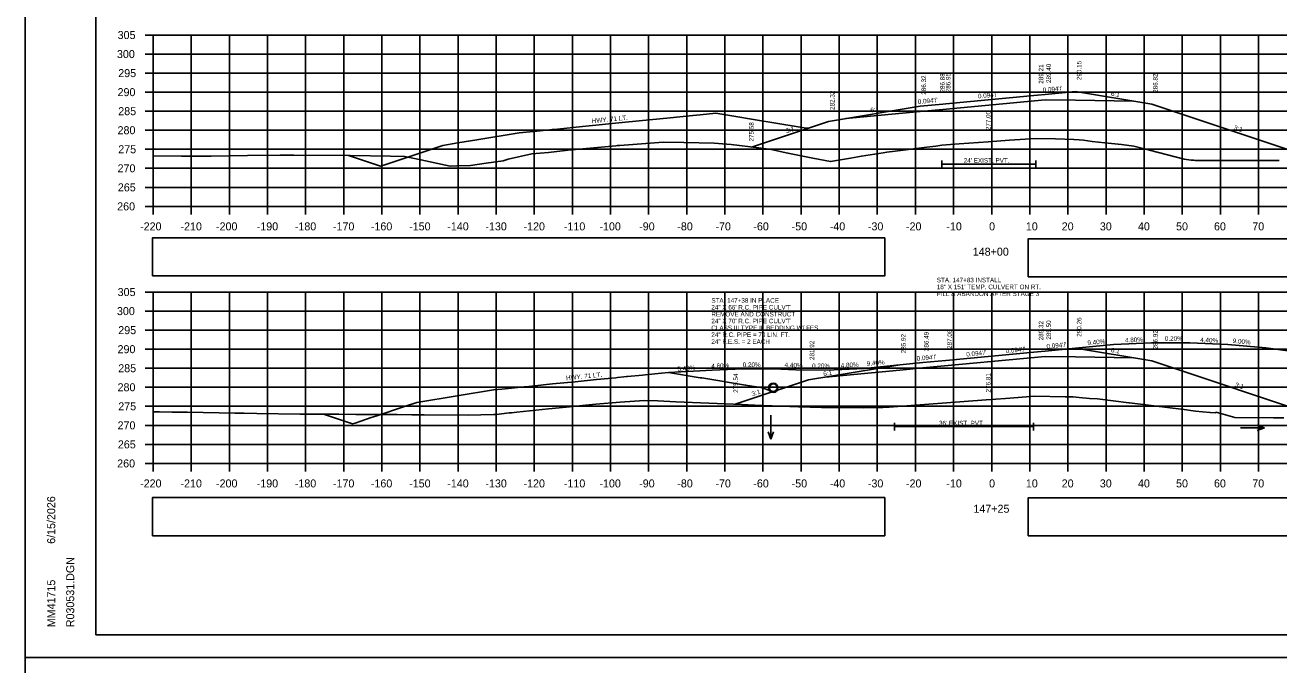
# Model space of a CAD drawing. Extents: x 285 to 4233, y -659 to 3710.
# Drawn here: x 2389.1 to 2718.1, y 3174.3 to 3342.3 of the extents above; entities that cross this region are included whole.
import ezdxf

# ---------------------------------------------------------------- set-up
doc = ezdxf.new("R2010")
doc.units = 0
for name, color, linetype in [('R_Alt Surface', 7, 'Continuous'), ('R_Axis', 7, 'Continuous'), ('R_Axis Annot', 7, 'Continuous'), ('R_Border', 7, 'Continuous'), ('R_Drive', 7, 'Continuous'), ('R_Exist Surface', 7, 'Continuous'), ('R_Fin Surface', 7, 'Continuous'), ('R_Grid', 7, 'Continuous'), ('R_No Plot', 7, 'Continuous'), ('R_Water', 7, 'Continuous'), ('R_Water Annot', 7, 'Continuous'), ('R_Xsect Elev', 7, 'Continuous'), ('R_Xsect Slope', 7, 'Continuous')]:
    doc.layers.add(name, color=color, linetype=linetype)

msp = doc.modelspace()

# ---------------------------------------------------------------- linework, layer by layer
at = {"layer": 'R_Alt Surface'}
for points in [[(2604.43, 3317.78), (2623.93, 3319.61), (2629.93, 3320.18), (2629.93, 3320.18), (2656.7, 3322.7), (2664.7, 3322.57), (2679.95, 3322.32)], [(2629.61, 3306.77), (2629.61, 3304.77)], [(2654.25, 3306.77), (2654.25, 3304.77)], [(2629.61, 3305.77), (2654.25, 3305.77)], [(2599.1, 3249.89), (2618.6, 3251.72), (2624.6, 3252.28), (2624.6, 3252.28), (2656.7, 3255.3), (2664.7, 3255.17), (2679.95, 3254.93)], [(2617.17, 3237.89), (2617.17, 3235.89)], [(2653.7, 3237.89), (2653.7, 3235.89)], [(2617.17, 3236.89), (2653.7, 3236.89)]]:
    msp.add_lwpolyline(points, dxfattribs=at)
at = {"layer": 'R_Axis'}
for p, q in [((2420.6, 3339.71), (2422.7, 3339.71)), ((2422.7, 3294.71), (2422.7, 3339.71)), ((2420.6, 3334.71), (2422.7, 3334.71)), ((2420.6, 3329.71), (2422.7, 3329.71)), ((2420.6, 3324.71), (2422.7, 3324.71)), ((2420.6, 3319.71), (2422.7, 3319.71)), ((2420.6, 3314.71), (2422.7, 3314.71)), ((2420.6, 3309.71), (2422.7, 3309.71)), ((2420.6, 3304.71), (2422.7, 3304.71)), ((2420.6, 3299.71), (2422.7, 3299.71)), ((2420.6, 3294.71), (2422.7, 3294.71)), ((2422.7, 3294.71), (2862.7, 3294.71)), ((2422.7, 3292.61), (2422.7, 3294.71)), ((2432.7, 3292.61), (2432.7, 3294.71)), ((2442.7, 3292.61), (2442.7, 3294.71)), ((2452.7, 3292.61), (2452.7, 3294.71)), ((2462.7, 3292.61), (2462.7, 3294.71)), ((2472.7, 3292.61), (2472.7, 3294.71)), ((2482.7, 3292.61), (2482.7, 3294.71)), ((2492.7, 3292.61), (2492.7, 3294.71)), ((2502.7, 3292.61), (2502.7, 3294.71)), ((2512.7, 3292.61), (2512.7, 3294.71)), ((2522.7, 3292.61), (2522.7, 3294.71)), ((2532.7, 3292.61), (2532.7, 3294.71)), ((2542.7, 3292.61), (2542.7, 3294.71)), ((2552.7, 3292.61), (2552.7, 3294.71)), ((2562.7, 3292.61), (2562.7, 3294.71)), ((2572.7, 3292.61), (2572.7, 3294.71)), ((2582.7, 3292.61), (2582.7, 3294.71)), ((2592.7, 3292.61), (2592.7, 3294.71)), ((2602.7, 3292.61), (2602.7, 3294.71)), ((2612.7, 3292.61), (2612.7, 3294.71)), ((2622.7, 3292.61), (2622.7, 3294.71)), ((2632.7, 3292.61), (2632.7, 3294.71)), ((2642.7, 3292.61), (2642.7, 3294.71)), ((2652.7, 3292.61), (2652.7, 3294.71)), ((2662.7, 3292.61), (2662.7, 3294.71)), ((2672.7, 3292.61), (2672.7, 3294.71)), ((2682.7, 3292.61), (2682.7, 3294.71)), ((2692.7, 3292.61), (2692.7, 3294.71)), ((2702.7, 3292.61), (2702.7, 3294.71)), ((2712.7, 3292.61), (2712.7, 3294.71)), ((2420.6, 3272.21), (2422.7, 3272.21)), ((2422.7, 3227.21), (2422.7, 3272.21)), ((2420.6, 3267.21), (2422.7, 3267.21)), ((2420.6, 3262.21), (2422.7, 3262.21)), ((2420.6, 3257.21), (2422.7, 3257.21)), ((2420.6, 3252.21), (2422.7, 3252.21)), ((2420.6, 3247.21), (2422.7, 3247.21)), ((2420.6, 3242.21), (2422.7, 3242.21)), ((2420.6, 3237.21), (2422.7, 3237.21)), ((2420.6, 3232.21), (2422.7, 3232.21)), ((2420.6, 3227.21), (2422.7, 3227.21)), ((2422.7, 3227.21), (2862.7, 3227.21)), ((2422.7, 3225.11), (2422.7, 3227.21)), ((2432.7, 3225.11), (2432.7, 3227.21)), ((2442.7, 3225.11), (2442.7, 3227.21)), ((2452.7, 3225.11), (2452.7, 3227.21)), ((2462.7, 3225.11), (2462.7, 3227.21)), ((2472.7, 3225.11), (2472.7, 3227.21)), ((2482.7, 3225.11), (2482.7, 3227.21)), ((2492.7, 3225.11), (2492.7, 3227.21)), ((2502.7, 3225.11), (2502.7, 3227.21)), ((2512.7, 3225.11), (2512.7, 3227.21)), ((2522.7, 3225.11), (2522.7, 3227.21)), ((2532.7, 3225.11), (2532.7, 3227.21)), ((2542.7, 3225.11), (2542.7, 3227.21)), ((2552.7, 3225.11), (2552.7, 3227.21)), ((2562.7, 3225.11), (2562.7, 3227.21)), ((2572.7, 3225.11), (2572.7, 3227.21)), ((2582.7, 3225.11), (2582.7, 3227.21)), ((2592.7, 3225.11), (2592.7, 3227.21)), ((2602.7, 3225.11), (2602.7, 3227.21)), ((2612.7, 3225.11), (2612.7, 3227.21)), ((2622.7, 3225.11), (2622.7, 3227.21)), ((2632.7, 3225.11), (2632.7, 3227.21)), ((2642.7, 3225.11), (2642.7, 3227.21)), ((2652.7, 3225.11), (2652.7, 3227.21)), ((2662.7, 3225.11), (2662.7, 3227.21)), ((2672.7, 3225.11), (2672.7, 3227.21)), ((2682.7, 3225.11), (2682.7, 3227.21)), ((2692.7, 3225.11), (2692.7, 3227.21)), ((2702.7, 3225.11), (2702.7, 3227.21)), ((2712.7, 3225.11), (2712.7, 3227.21))]:
    msp.add_line(p, q, dxfattribs=at)
at = {"layer": 'R_Axis Annot'}
for points in [[(2422.49, 3276.44), (2614.64, 3276.44), (2614.64, 3286.45), (2422.49, 3286.45)], [(2652.31, 3276.21), (2863.52, 3276.21), (2863.52, 3286.22), (2652.31, 3286.22)], [(2422.49, 3208.21), (2614.64, 3208.21), (2614.64, 3218.22), (2422.49, 3218.22)], [(2652.31, 3208.18), (2863.52, 3208.18), (2863.52, 3218.19), (2652.31, 3218.19)]]:
    msp.add_lwpolyline(points, close=True, dxfattribs=at)
at = {"layer": 'R_Border'}
for p, q in [((2407.7, 3182.21), (2407.7, 3490.4)), ((2407.7, 3182.21), (2407.7, 3182.21)), ((2881.97, 3182.21), (2407.7, 3182.21))]:
    msp.add_line(p, q, dxfattribs=at)
at = {"layer": 'R_Drive'}
for p, q in [((2674.66, 3258.41), (2664.7, 3257.47)), ((2674.66, 3258.41), (2684.66, 3258.89)), ((2684.66, 3258.89), (2694.66, 3258.91)), ((2694.66, 3258.91), (2704.66, 3258.47)), ((2704.66, 3258.47), (2714.66, 3257.57)), ((2714.66, 3257.57), (2838.84, 3240.68)), ((2557.89, 3251.09), (2569.39, 3251.71)), ((2577.38, 3252.08), (2569.39, 3251.71)), ((2585.38, 3252.09), (2577.38, 3252.08)), ((2593.37, 3251.74), (2585.38, 3252.09)), ((2601.37, 3251.76), (2593.37, 3251.74)), ((2609.36, 3252.14), (2601.37, 3251.76)), ((2609.36, 3252.14), (2618.6, 3253.14))]:
    msp.add_line(p, q, dxfattribs=at)
at = {"layer": 'R_Exist Surface'}
for points in [[(2422.7, 3308.02), (2430.15, 3307.94), (2435.81, 3307.9), (2437.96, 3307.89), (2447.46, 3308.03), (2456.05, 3308.15), (2459.57, 3308.13), (2474.35, 3308.06), (2485.01, 3307.89), (2488.73, 3307.8), (2492.93, 3306.97), (2500.65, 3305.26), (2502.36, 3305.36), (2506, 3305.46), (2510.07, 3306.06), (2514.5, 3306.67), (2515.85, 3307.08), (2522.07, 3308.5), (2526.43, 3308.9), (2531.58, 3309.47), (2544.09, 3310.65), (2544.41, 3310.68), (2545.1, 3310.73), (2556.51, 3311.59), (2561.94, 3311.46), (2569.9, 3311.27), (2573.25, 3311.06), (2574.34, 3310.97), (2581.63, 3310.06), (2584.88, 3309.61), (2589.25, 3308.72), (2594.94, 3307.53), (2595.76, 3307.37), (2600.39, 3306.46), (2605.63, 3307.4), (2608.51, 3307.93), (2614.25, 3308.8), (2615.22, 3308.95), (2617.37, 3309.2), (2625.72, 3310.29), (2628.08, 3310.55), (2629.61, 3310.77), (2634.15, 3311.11), (2641.77, 3311.65), (2647.35, 3312.07), (2654.25, 3312.58), (2659.43, 3312.42), (2664.25, 3312.28), (2665.64, 3312.15), (2666.82, 3312.06), (2669.1, 3311.75), (2672.39, 3311.44), (2676.79, 3310.96), (2679.99, 3310.53), (2684.07, 3309.47), (2693.18, 3307.07), (2695.05, 3306.87), (2695.47, 3306.85), (2695.75, 3306.84), (2696.13, 3306.77), (2705.84, 3306.76), (2718.15, 3306.77)], [(2422.7, 3240.78), (2424.37, 3240.74), (2427.61, 3240.66), (2431.7, 3240.63), (2444.17, 3240.42), (2446.57, 3240.39), (2449.9, 3240.35), (2461.22, 3240.17), (2471.43, 3240.12), (2475.9, 3240.09), (2486.7, 3240.04), (2490.61, 3240.01), (2493.83, 3239.97), (2505.31, 3239.86), (2511.98, 3240.04), (2512.82, 3240.04), (2516.09, 3240.47), (2516.23, 3240.49), (2516.76, 3240.54), (2518.11, 3240.68), (2526.44, 3241.52), (2531.04, 3241.98), (2538.81, 3242.76), (2545.21, 3243.27), (2551.54, 3243.75), (2555.09, 3243.64), (2559.8, 3243.4), (2577.12, 3242.68), (2580.59, 3242.49), (2592.04, 3242.09), (2598.04, 3241.9), (2609.09, 3241.85), (2614.17, 3241.89), (2615.83, 3242.01), (2641.24, 3243.91), (2646.37, 3244.3), (2654.04, 3244.86), (2662.01, 3244.7), (2664.1, 3244.66), (2665.63, 3244.52), (2668.36, 3244.28), (2670.47, 3244.16), (2678.65, 3243.14), (2678.69, 3243.13), (2678.71, 3243.13), (2678.89, 3243.11), (2689.55, 3241.78), (2692.43, 3241.47), (2692.56, 3241.46), (2696.22, 3240.93), (2698.03, 3240.73), (2700.02, 3240.55), (2701.48, 3240.54), (2701.58, 3240.67), (2705.28, 3239.58), (2706.5, 3239.24), (2716.62, 3239.22), (2719.39, 3239.22)]]:
    msp.add_lwpolyline(points, dxfattribs=at)
at = {"layer": 'R_Fin Surface'}
for points in [[(2579.73, 3310.3), (2599.92, 3317.03), (2623.92, 3321.03), (2629.92, 3321.59), (2630.7, 3321.67), (2654.7, 3323.92), (2656.7, 3324.11), (2664.7, 3324.86), (2684.7, 3321.53), (2728.8, 3306.83)], [(2473.94, 3308.06), (2482.12, 3305.35), (2482.34, 3305.28), (2482.58, 3305.36), (2483.21, 3305.57), (2492.39, 3308.61), (2498.67, 3310.7), (2502.65, 3311.36), (2507.66, 3312.19), (2518.75, 3314.03), (2523.34, 3314.49), (2526.79, 3314.83), (2527.35, 3314.89), (2528.8, 3315.03), (2535.33, 3315.68), (2546.66, 3316.81), (2552.89, 3317.43), (2558.33, 3317.97), (2564.27, 3318.56), (2566.2, 3318.75), (2570.33, 3319.17), (2573.99, 3318.57), (2581.3, 3317.37), (2585.54, 3316.67), (2592.95, 3315.45), (2594.02, 3315.28), (2594.45, 3315.21)], [(2575.44, 3242.75), (2594.6, 3249.14), (2618.6, 3253.14), (2624.6, 3253.7), (2630.7, 3254.27), (2654.7, 3256.53), (2656.7, 3256.72), (2664.7, 3257.47), (2684.7, 3254.14), (2729.46, 3239.22)], [(2467.38, 3240.14), (2468.96, 3239.62), (2475.04, 3237.61), (2475.66, 3237.82), (2477.17, 3238.31), (2479.94, 3239.23), (2481.1, 3239.62), (2488.92, 3242.21), (2491.9, 3243.2), (2502.44, 3244.94), (2512.01, 3246.53), (2514.22, 3246.75), (2520.05, 3247.33), (2520.35, 3247.36), (2522.06, 3247.53), (2527.47, 3248.07), (2533.46, 3248.66), (2539, 3249.21), (2544.09, 3249.72), (2544.57, 3249.77), (2546.19, 3249.93), (2546.87, 3250), (2547.19, 3250.03), (2551.06, 3250.41), (2551.81, 3250.49), (2556.1, 3250.92), (2557.89, 3251.09), (2566.24, 3249.73), (2566.65, 3249.66), (2578.15, 3247.78), (2580.36, 3247.41), (2582.2, 3247.11), (2584.72, 3246.29), (2585.39, 3246.07)]]:
    msp.add_lwpolyline(points, dxfattribs=at)
at = {"layer": 'R_Grid'}
for p, q in [((2422.7, 3339.71), (2862.7, 3339.71)), ((2422.7, 3294.71), (2422.7, 3339.71)), ((2432.7, 3294.71), (2432.7, 3339.71)), ((2442.7, 3294.71), (2442.7, 3339.71)), ((2452.7, 3294.71), (2452.7, 3339.71)), ((2462.7, 3294.71), (2462.7, 3339.71)), ((2472.7, 3294.71), (2472.7, 3339.71)), ((2482.7, 3294.71), (2482.7, 3339.71)), ((2492.7, 3294.71), (2492.7, 3339.71)), ((2502.7, 3294.71), (2502.7, 3339.71)), ((2512.7, 3294.71), (2512.7, 3339.71)), ((2522.7, 3294.71), (2522.7, 3339.71)), ((2532.7, 3294.71), (2532.7, 3339.71)), ((2542.7, 3294.71), (2542.7, 3339.71)), ((2552.7, 3294.71), (2552.7, 3339.71)), ((2562.7, 3294.71), (2562.7, 3339.71)), ((2572.7, 3294.71), (2572.7, 3339.71)), ((2582.7, 3294.71), (2582.7, 3339.71)), ((2592.7, 3294.71), (2592.7, 3339.71)), ((2602.7, 3294.71), (2602.7, 3339.71)), ((2612.7, 3294.71), (2612.7, 3339.71)), ((2622.7, 3294.71), (2622.7, 3339.71)), ((2632.7, 3294.71), (2632.7, 3339.71)), ((2642.7, 3294.71), (2642.7, 3339.71)), ((2652.7, 3294.71), (2652.7, 3339.71)), ((2662.7, 3294.71), (2662.7, 3339.71)), ((2672.7, 3294.71), (2672.7, 3339.71)), ((2682.7, 3294.71), (2682.7, 3339.71)), ((2692.7, 3294.71), (2692.7, 3339.71)), ((2702.7, 3294.71), (2702.7, 3339.71)), ((2712.7, 3294.71), (2712.7, 3339.71)), ((2422.7, 3334.71), (2862.7, 3334.71)), ((2422.7, 3329.71), (2862.7, 3329.71)), ((2422.7, 3324.71), (2862.7, 3324.71)), ((2422.7, 3319.71), (2862.7, 3319.71)), ((2422.7, 3314.71), (2862.7, 3314.71)), ((2422.7, 3309.71), (2862.7, 3309.71)), ((2422.7, 3304.71), (2862.7, 3304.71)), ((2422.7, 3299.71), (2862.7, 3299.71)), ((2422.7, 3294.71), (2862.7, 3294.71)), ((2422.7, 3272.21), (2862.7, 3272.21)), ((2422.7, 3227.21), (2422.7, 3272.21)), ((2432.7, 3227.21), (2432.7, 3272.21)), ((2442.7, 3227.21), (2442.7, 3272.21)), ((2452.7, 3227.21), (2452.7, 3272.21)), ((2462.7, 3227.21), (2462.7, 3272.21)), ((2472.7, 3227.21), (2472.7, 3272.21)), ((2482.7, 3227.21), (2482.7, 3272.21)), ((2492.7, 3227.21), (2492.7, 3272.21)), ((2502.7, 3227.21), (2502.7, 3272.21)), ((2512.7, 3227.21), (2512.7, 3272.21)), ((2522.7, 3227.21), (2522.7, 3272.21)), ((2532.7, 3227.21), (2532.7, 3272.21)), ((2542.7, 3227.21), (2542.7, 3272.21)), ((2552.7, 3227.21), (2552.7, 3272.21)), ((2562.7, 3227.21), (2562.7, 3272.21)), ((2572.7, 3227.21), (2572.7, 3272.21)), ((2582.7, 3227.21), (2582.7, 3272.21)), ((2592.7, 3227.21), (2592.7, 3272.21)), ((2602.7, 3227.21), (2602.7, 3272.21)), ((2612.7, 3227.21), (2612.7, 3272.21)), ((2622.7, 3227.21), (2622.7, 3272.21)), ((2632.7, 3227.21), (2632.7, 3272.21)), ((2642.7, 3227.21), (2642.7, 3272.21)), ((2652.7, 3227.21), (2652.7, 3272.21)), ((2662.7, 3227.21), (2662.7, 3272.21)), ((2672.7, 3227.21), (2672.7, 3272.21)), ((2682.7, 3227.21), (2682.7, 3272.21)), ((2692.7, 3227.21), (2692.7, 3272.21)), ((2702.7, 3227.21), (2702.7, 3272.21)), ((2712.7, 3227.21), (2712.7, 3272.21)), ((2422.7, 3267.21), (2862.7, 3267.21)), ((2422.7, 3262.21), (2862.7, 3262.21)), ((2422.7, 3257.21), (2862.7, 3257.21)), ((2422.7, 3252.21), (2862.7, 3252.21)), ((2422.7, 3247.21), (2862.7, 3247.21)), ((2422.7, 3242.21), (2862.7, 3242.21)), ((2422.7, 3237.21), (2862.7, 3237.21)), ((2422.7, 3232.21), (2862.7, 3232.21)), ((2422.7, 3227.21), (2862.7, 3227.21))]:
    msp.add_line(p, q, dxfattribs=at)
at = {"layer": 'R_No Plot'}
for p, q in [((2389.1, 3176.25), (2889.1, 3176.25)), ((2389.1, 3176.24), (2722.43, 3176.24))]:
    msp.add_line(p, q, dxfattribs=at)
for points in [[(2389.09, 3496.25), (2889.1, 3496.25), (2889.1, 3176.24), (2389.09, 3176.24)], [(2758.58, 3490.4), (2788.01, 3490.4), (2788.01, 3475.58), (2812.18, 3475.58), (2846.98, 3475.58), (2847.16, 3433.35), (2881.97, 3433.35), (2881.97, 3182.21), (2407.7, 3182.21), (2407.7, 3490.4)], [(2389.09, 3176.24), (2722.43, 3176.24), (2722.43, 2962.9), (2389.09, 2962.9)]]:
    msp.add_lwpolyline(points, close=True, dxfattribs=at)
at = {"layer": 'R_Water'}
for radius in [1.21, 1]:
    msp.add_circle((2585.39, 3247.07), radius, dxfattribs=at)
at = {"layer": 'R_Water Annot'}
for p, q in [((2584.76, 3239.86), (2584.76, 3233.57)), ((2714.26, 3236.53), (2712.33, 3237.23)), ((2584.76, 3233.57), (2584.06, 3235.5)), ((2584.76, 3233.57), (2585.46, 3235.5)), ((2707.97, 3236.53), (2714.26, 3236.53)), ((2714.26, 3236.53), (2712.33, 3235.83))]:
    msp.add_line(p, q, dxfattribs=at)
at = {"layer": 'R_Xsect Elev'}
for p, q in [((2642.7, 3311.72), (2642.7, 3321.1)), ((2642.7, 3244.02), (2642.7, 3251.36))]:
    msp.add_line(p, q, dxfattribs=at)

# ---------------------------------------------------------------- texts
at = {"layer": 'R_Axis Annot'}
for s, p in [('305', (2413.38, 3338.66)), ('300', (2413.2, 3333.66)), ('295', (2413.54, 3328.66)), ('290', (2413.36, 3323.66)), ('285', (2413.54, 3318.66)), ('280', (2413.36, 3313.66)), ('275', (2413.54, 3308.66)), ('270', (2413.36, 3303.66)), ('265', (2413.44, 3298.66)), ('260', (2413.26, 3293.66)), ('-220', (2419.27, 3288.41)), ('-210', (2429.87, 3288.41)), ('-200', (2439.19, 3288.41)), ('-190', (2449.87, 3288.41)), ('-180', (2459.87, 3288.41)), ('-170', (2469.87, 3288.41)), ('-160', (2479.82, 3288.41)), ('-150', (2489.87, 3288.41)), ('-140', (2499.87, 3288.41)), ('-130', (2509.87, 3288.41)), ('-120', (2519.87, 3288.41)), ('-110', (2530.46, 3288.41)), ('-100', (2539.79, 3288.41)), ('-90', (2550.22, 3288.41)), ('-80', (2560.22, 3288.41)), ('-70', (2570.22, 3288.41)), ('-60', (2580.17, 3288.41)), ('-50', (2590.22, 3288.41)), ('-40', (2600.22, 3288.41)), ('-30', (2610.22, 3288.41)), ('-20', (2620.22, 3288.41)), ('-10', (2630.81, 3288.41)), ('0', (2642.02, 3288.41)), ('10', (2651.67, 3288.41)), ('20', (2661.08, 3288.41)), ('30', (2671.08, 3288.41)), ('40', (2681.08, 3288.41)), ('50', (2691.08, 3288.41)), ('60', (2701.03, 3288.41)), ('70', (2711.08, 3288.41)), ('148+00', (2637.74, 3281.76)), ('305', (2413.38, 3271.16)), ('300', (2413.2, 3266.16)), ('295', (2413.54, 3261.16)), ('290', (2413.36, 3256.16)), ('285', (2413.54, 3251.16)), ('280', (2413.36, 3246.16)), ('275', (2413.54, 3241.16)), ('270', (2413.36, 3236.16)), ('265', (2413.44, 3231.16)), ('260', (2413.26, 3226.16)), ('-220', (2419.27, 3220.91)), ('-210', (2429.87, 3220.91)), ('-200', (2439.19, 3220.91)), ('-190', (2449.87, 3220.91)), ('-180', (2459.87, 3220.91)), ('-170', (2469.87, 3220.91)), ('-160', (2479.82, 3220.91)), ('-150', (2489.87, 3220.91)), ('-140', (2499.87, 3220.91)), ('-130', (2509.87, 3220.91)), ('-120', (2519.87, 3220.91)), ('-110', (2530.46, 3220.91)), ('-100', (2539.79, 3220.91)), ('-90', (2550.22, 3220.91)), ('-80', (2560.22, 3220.91)), ('-70', (2570.22, 3220.91)), ('-60', (2580.17, 3220.91)), ('-50', (2590.22, 3220.91)), ('-40', (2600.22, 3220.91)), ('-30', (2610.22, 3220.91)), ('-20', (2620.22, 3220.91)), ('-10', (2630.81, 3220.91)), ('0', (2642.02, 3220.91)), ('10', (2651.67, 3220.91)), ('20', (2661.08, 3220.91)), ('30', (2671.08, 3220.91)), ('40', (2681.08, 3220.91)), ('50', (2691.08, 3220.91)), ('60', (2701.03, 3220.91)), ('70', (2711.08, 3220.91)), ('147+25', (2637.91, 3214.26))]:
    msp.add_text(s, height=2.1, dxfattribs=at).set_placement(p)
at = {"layer": 'R_Border'}
for s, p in [('6/15/2026', (2397, 3206.1)), ('R030531.DGN', (2401.99, 3184.2)), ('MM41715', (2397, 3184.2))]:
    msp.add_text(s, height=2.1, rotation=90, dxfattribs=at).set_placement(p)
at = {"layer": 'R_Water'}
for p in [(2537.85, 3316.53), (2531.09, 3249.03)]:
    msp.add_text('HWY. 71 LT.', height=1.2, rotation=5.681, dxfattribs=at).set_placement(p)
for s, p in [("24' EXIST. PVT.", (2635.38, 3306.19)), ("36' EXIST. PVT.", (2628.86, 3237.2))]:
    msp.add_text(s, height=1.2, dxfattribs=at).set_placement(p)
at = {"layer": 'R_Water Annot'}
for s, p in [('STA. 147+83 INSTALL ', (2628.3, 3274.77)), ('18" X 151\' TEMP. CULVERT ON RT.', (2628.3, 3272.97)), ('STA. 147+38 IN PLACE', (2569.15, 3269.41)), ('FILL & ABANDON AFTER STAGE 3', (2628.3, 3271.17)), ('24" X 66\' R.C. PIPE CULV\'T', (2569.15, 3267.61)), ('REMOVE AND CONSTRUCT', (2569.15, 3265.81)), ('24" X 70\' R.C. PIPE CULV\'T', (2569.15, 3264.01)), ('CLASS III TYPE III BEDDING W/ FES', (2569.15, 3262.21)), ('24" R.C. PIPE = 70 LIN. FT.', (2569.15, 3260.41)), ('24" F.E.S. = 2 EACH', (2569.15, 3258.61))]:
    msp.add_text(s, height=1.2, dxfattribs=at).set_placement(p)
at = {"layer": 'R_Xsect Elev'}
for s, rotation, p in [('290.15', 90, (2666.25, 3327.86)), ('286.88', 90, (2630.38, 3324.59)), ('286.95', 90, (2631.89, 3324.67)), ('289.21', 90, (2656.25, 3326.92)), ('289.40', 90, (2658.25, 3327.11)), ('286.82', 90, (2686.25, 3324.53)), ('286.32', 90, (2625.48, 3324.03)), ('282.32', 90, (2601.47, 3320.03)), ('277.00', 90, (2642.4, 3314.72)), ('275.58', 90, (2580.26, 3311.75)), ('289.32', 90, (2656.25, 3259.53)), ('289.50', 90, (2658.25, 3259.72)), ('290.26', 90, (2666.25, 3260.47)), ('285.92', 90, (2620.15, 3256.14)), ('286.49', 90, (2626.15, 3256.7)), ('287.06', 90, (2632.25, 3257.27)), ('4.80%', 2.7481, (2677.71, 3258.96)), ('286.92', 90, (2686.25, 3257.14)), ('0.20%', 0.1146, (2688.14, 3259.39)), ('4.40%', 357.4806, (2697.4, 3259.09)), ('281.92', 90, (2596.15, 3254.36)), ('9.40%', 5.37, (2667.88, 3258.26)), ('9.00%', 354.8572, (2705.9, 3258.85)), ('4.60%', 2.7481, (2569.17, 3252.18)), ('0.20%', 0.1146, (2577.38, 3252.53)), ('4.40%', 357.4806, (2588.36, 3252.53)), ('4.80%', 2.7481, (2603.13, 3252.37)), ('9.40%', 5.3704, (2609.96, 3252.81)), ('5.40%', 5.4174, (2560.31, 3251.37)), ('275.54', 90, (2576.15, 3245.75)), ('0.20%', 0.1146, (2595.59, 3252.24)), ('276.81', 90, (2642.4, 3245.84))]:
    msp.add_text(s, height=1.2, rotation=rotation, dxfattribs=at).set_placement(p)
at = {"layer": 'R_Xsect Slope'}
for s, rotation, p in [("0.094'/'", 5.3705, (2656.15, 3324.66)), ("0.094'/'", 5.3701, (2623.37, 3321.58)), ("0.094'/'", 5.3699, (2639.15, 3323.06)), ('6:1', 350.5388, (2673.94, 3323.83)), ('6:1', 9.4621, (2611, 3319.38)), ('3:1', 18.4342, (2588.88, 3313.88)), ('3:1', 341.5643, (2706.12, 3314.92)), ("0.094'/'", 5.3701, (2636.09, 3255.26)), ("0.094'/'", 5.3695, (2646.41, 3256.17)), ("0.094'/'", 5.3701, (2657.15, 3257.36)), ('6:1', 350.5387, (2673.94, 3256.44)), ("0.094'/'", 5.37, (2623.08, 3254.16)), ('6:1', 9.4625, (2598.62, 3250.14)), ('3:1', 341.565, (2706.45, 3247.41)), ('3:1', 18.4337, (2579.96, 3244.86))]:
    msp.add_text(s, height=1.2, rotation=rotation, dxfattribs=at).set_placement(p)

doc.saveas('drawing.dxf')
